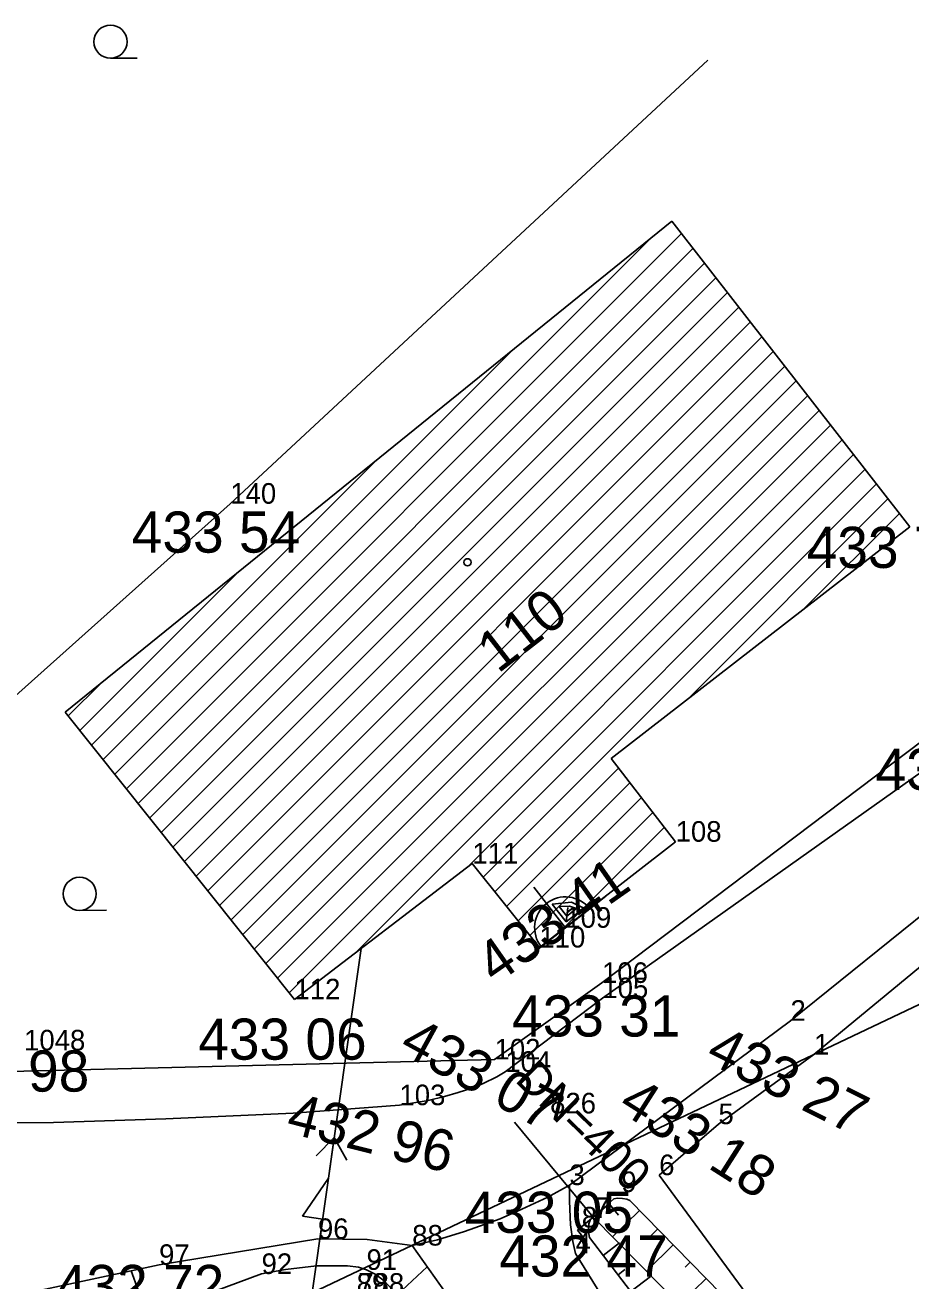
# Model space of a CAD drawing. Extents: x -559180 to -551373, y -1076947 to -1072071.
# Drawn here: x -553973.98 to -553952.46, y -1073833.32 to -1073802.81 of the extents above; entities that cross this region are included whole.
import ezdxf

# ---------------------------------------------------------------- set-up
doc = ezdxf.new("R2010")
doc.units = 0
for name, color, linetype in [('12_PLOTY', 7, 'Continuous'), ('14_BUDOVY', 7, 'Continuous'), ('17_KOMUNIKACE', 7, 'Continuous'), ('1_VODA_ZN', 7, 'Continuous'), ('20_EL_ZN', 7, 'Continuous'), ('26_SRAFY', 7, 'Continuous'), ('27_HRANA_PATA', 7, 'Continuous'), ('28_VODA', 7, 'Continuous'), ('32', 7, 'Continuous'), ('3_BODY', 7, 'Continuous'), ('40_KANAL_ZN', 7, 'Continuous'), ('45_ZN_KULTURY', 7, 'Continuous'), ('47_ZN_STAV_OBJ$', 7, 'Continuous'), ('49_POPIS_KANAL', 7, 'Continuous'), ('54_C_POPISNA', 7, 'Continuous'), ('6_VYSKY', 7, 'Continuous'), ('NNnadzemní', 7, 'Continuous')]:
    doc.layers.add(name, color=color, linetype=linetype)

# ---------------------------------------------------------------- blocks, each defined once
blk = doc.blocks.new('JS400')
at = {"layer": '49_POPIS_KANAL'}
blk.add_text('DN=400', height=0.8, rotation=0, dxfattribs=at).set_placement((0.698, -0.047))
blk = doc.blocks.new('VVH')
at = {"layer": '47_ZN_STAV_OBJ$'}
for p, q in [((-0.001, 0.746), (0, 1.246)), ((0, -0.004), (-0.001, 0.746)), ((0.1, 0.096), (0.099, 0.646)), ((0.099, 0.646), (0.5, 0.396)), ((0.399, 0.346), (0.199, 0.496)), ((0.199, 0.496), (0.2, 0.196)), ((0.2, 0.196), (0.35, 0.346)), ((0.5, 0.196), (0.399, 0.346)), ((0.5, 0.396), (0.65, 0.096)), ((0, -0.004), (0, 0)), ((0.1, 0.096), (0.2, 0.196)), ((0.65, 0.096), (0.1, 0.096)), ((0.2, 0.196), (0.5, 0.196)), ((-1.251, -0.004), (-0.751, -0.004)), ((-0.751, -0.004), (0, -0.004)), ((0.75, -0.004), (0, -0.004)), ((0.75, -0.004), (1.25, -0.004))]:
    blk.add_line(p, q, dxfattribs=at)
for start, end in [(89.9999, 179.9999), (359.9999, 89.9999)]:
    blk.add_arc((0, -0.004), 0.75, start, end, dxfattribs=at)
blk = doc.blocks.new('VYUST')
at = {"layer": '40_KANAL_ZN'}
for p, q in [((-0.35, 0.5), (0, 0.5)), ((0, 0.5), (0, -0.5)), ((0, 0), (3, 0.001)), ((-0.35, -0.5), (0, -0.5))]:
    blk.add_line(p, q, dxfattribs=at)
blk = doc.blocks.new('BZ')
at = {"layer": '47_ZN_STAV_OBJ$'}
blk.add_circle((0, 0), 0.0875, dxfattribs=at)
blk = doc.blocks.new('ZAHRAD')
at = {"layer": '45_ZN_KULTURY'}
blk.add_line((0, 0), (0.65, 0.003), dxfattribs=at)
blk.add_circle((0, 0.403), 0.403, dxfattribs=at)
blk = doc.blocks.new('POINT_DISPLAY')
blk.add_line((0, 0), (0, 0))
blk = doc.blocks.new('ELNN')
at = {"layer": '20_EL_ZN'}
for p, q in [((0.5, 0), (0.5, 0.5)), ((0.5, 0.5), (1.5, 0)), ((0, 0), (0.5, 0)), ((1.5, 0), (2.5, 0))]:
    blk.add_line(p, q, dxfattribs=at)
blk.add_lwpolyline([(2, 0.375), (2.5, 0), (2, -0.375)], dxfattribs=at)

msp = doc.modelspace()

# ---------------------------------------------------------------- linework, layer by layer
at = {"layer": '12_PLOTY'}
for p, q in [((-553969, -1073814.44), (-553957.4, -1073803.67)), ((-553975.82, -1073820.53), (-553969, -1073814.44)), ((-553951.39, -1073819.59), (-553959.97, -1073826.08)), ((-553954.82, -1073827.82), (-553948.38, -1073822.49)), ((-553962.58, -1073827.94), (-553959.97, -1073826.08)), ((-553957.14, -1073829.51), (-553954.82, -1073827.82)), ((-553962.58, -1073827.94), (-553975.59, -1073828.26)), ((-553958.58, -1073830.75), (-553957.14, -1073829.51)), ((-553956.13, -1073834.08), (-553958.58, -1073830.75))]:
    msp.add_line(p, q, dxfattribs=at)
at = {"layer": '14_BUDOVY'}
for p, q in [((-553973.01, -1073819.5), (-553958.27, -1073807.58)), ((-553958.27, -1073807.58), (-553952.49, -1073815)), ((-553952.49, -1073815), (-553959.75, -1073820.628)), ((-553967.44, -1073826.48), (-553973.01, -1073819.5)), ((-553959.75, -1073820.628), (-553958.18, -1073822.65)), ((-553958.18, -1073822.65), (-553961.49, -1073825.22)), ((-553963.12, -1073823.18), (-553967.44, -1073826.48)), ((-553961.49, -1073825.22), (-553963.12, -1073823.18))]:
    msp.add_line(p, q, dxfattribs=at)
at = {"layer": '17_KOMUNIKACE'}
for p, q in [((-553951.02, -1073820.11), (-553959.96, -1073826.45)), ((-553955.39, -1073827), (-553948.94, -1073821.8)), ((-553962.32, -1073828.24), (-553959.96, -1073826.45)), ((-553955.39, -1073827), (-553960.76, -1073830.99)), ((-553966.87, -1073832.3), (-553970.73, -1073832.93)), ((-553961.47, -1073836.84), (-553964.58, -1073832.46)), ((-553960.61, -1073832.65), (-553954.72, -1073842.14))]:
    msp.add_line(p, q, dxfattribs=at)
for points in [[(-553964.89, -1073829.05), (-553964.196, -1073828.932), (-553963.792, -1073828.841), (-553963.462, -1073828.743), (-553963.109, -1073828.632), (-553962.858, -1073828.52), (-553962.524, -1073828.36), (-553962.32, -1073828.24)], [(-553976.06, -1073829.48), (-553973.298, -1073829.468), (-553970.567, -1073829.385), (-553967.475, -1073829.245), (-553964.89, -1073829.05)], [(-553960.76, -1073830.99), (-553961.284, -1073831.284), (-553961.913, -1073831.577), (-553962.445, -1073831.811), (-553963.308, -1073832.118), (-553963.967, -1073832.322), (-553964.58, -1073832.46)], [(-553960.76, -1073830.99), (-553960.76, -1073831.378), (-553960.735, -1073831.955), (-553960.677, -1073832.364), (-553960.61, -1073832.65)], [(-553964.58, -1073832.46), (-553965.677, -1073832.313), (-553966.87, -1073832.3)], [(-553970.73, -1073832.93), (-553974.788, -1073833.791), (-553977.212, -1073834.432), (-553979.08, -1073834.96)]]:
    msp.add_lwpolyline(points, dxfattribs=at)
at = {"layer": '26_SRAFY'}
for p, q in [((-553959.06, -1073831.608), (-553959.712, -1073832.248)), ((-553958.617, -1073832.06), (-553958.831, -1073832.269)), ((-553959.94, -1073832.698), (-553959.544, -1073832.394)), ((-553958.24, -1073832.445), (-553958.873, -1073833.066)), ((-553971.409, -1073833.074), (-553971.007, -1073834.168)), ((-553964.216, -1073832.973), (-553964.945, -1073833.654)), ((-553959.579, -1073833.169), (-553959.418, -1073833.045)), ((-553957.829, -1073832.863), (-553957.951, -1073832.982)), ((-553959.265, -1073833.578), (-553958.789, -1073833.213)), ((-553957.441, -1073833.259), (-553958.035, -1073833.842))]:
    msp.add_line(p, q, dxfattribs=at)
at = {"layer": '27_HRANA_PATA'}
for p, q in [((-553960.258, -1073831.839), (-553959.682, -1073831.323)), ((-553959.295, -1073831.369), (-553956.38, -1073834.34)), ((-553960.18, -1073831.769), (-553957.136, -1073834.855)), ((-553960.276, -1073832.26), (-553957.89, -1073835.37)), ((-553968.24, -1073833.15), (-553980.96, -1073837.83))]:
    msp.add_line(p, q, dxfattribs=at)
for points in [[(-553959.295, -1073831.369), (-553959.364, -1073831.336), (-553959.471, -1073831.315), (-553959.589, -1073831.31), (-553959.682, -1073831.323)], [(-553960.276, -1073832.26), (-553960.292, -1073832.175), (-553960.299, -1073832.039), (-553960.286, -1073831.929), (-553960.258, -1073831.839)], [(-553965.69, -1073833.05), (-553965.885, -1073832.983), (-553966.151, -1073832.954), (-553966.903, -1073832.954), (-553967.655, -1073833.038), (-553968.24, -1073833.15)], [(-553965.69, -1073833.05), (-553965.476, -1073833.151), (-553965.259, -1073833.317), (-553964.869, -1073833.735), (-553962.53, -1073836.69)]]:
    msp.add_lwpolyline(points, dxfattribs=at)
at = {"layer": '32'}
for p, q in [((-553971.805, -1073821.01), (-553958.818, -1073808.023)), ((-553971.522, -1073821.364), (-553958.037, -1073807.879)), ((-553971.24, -1073821.718), (-553957.759, -1073808.237)), ((-553970.958, -1073822.072), (-553957.48, -1073808.594)), ((-553970.675, -1073822.426), (-553957.201, -1073808.952)), ((-553970.393, -1073822.78), (-553956.923, -1073809.31)), ((-553970.11, -1073823.134), (-553956.644, -1073809.667)), ((-553969.828, -1073823.488), (-553956.365, -1073810.025)), ((-553969.545, -1073823.842), (-553956.087, -1073810.383)), ((-553972.087, -1073820.656), (-553962.144, -1073810.713)), ((-553969.263, -1073824.196), (-553955.808, -1073810.741)), ((-553968.98, -1073824.55), (-553955.529, -1073811.098)), ((-553968.698, -1073824.904), (-553955.251, -1073811.456)), ((-553968.416, -1073825.257), (-553954.972, -1073811.814)), ((-553968.133, -1073825.611), (-553954.693, -1073812.172)), ((-553967.851, -1073825.965), (-553954.415, -1073812.529)), ((-553967.568, -1073826.319), (-553954.136, -1073812.887)), ((-553965.968, -1073825.356), (-553953.857, -1073813.245)), ((-553972.37, -1073820.302), (-553965.471, -1073813.403)), ((-553963.273, -1073823.297), (-553953.579, -1073813.603)), ((-553962.854, -1073823.514), (-553953.3, -1073813.96)), ((-553957.887, -1073819.184), (-553953.021, -1073814.318)), ((-553955.056, -1073816.989), (-553952.743, -1073814.676)), ((-553972.652, -1073819.948), (-553968.797, -1073816.093)), ((-553972.935, -1073819.594), (-553972.123, -1073818.783)), ((-553962.571, -1073823.868), (-553959.567, -1073820.864)), ((-553962.288, -1073824.221), (-553959.289, -1073821.222)), ((-553962.006, -1073824.575), (-553959.01, -1073821.58)), ((-553961.723, -1073824.928), (-553958.732, -1073821.938)), ((-553960.989, -1073824.831), (-553958.454, -1073822.296))]:
    msp.add_line(p, q, dxfattribs=at)
at = {"layer": 'NNnadzemní'}
for p, q in [((-553934.334, -1073818.083), (-553967.008, -1073833.605)), ((-553967.008, -1073833.605), (-553965.819, -1073825.241))]:
    msp.add_line(p, q, dxfattribs=at)

# ---------------------------------------------------------------- block references
at = {"layer": '1_VODA_ZN'}
for p in [(-553969, -1073814.44), (-553952.49, -1073815), (-553958.18, -1073822.65), (-553958.18, -1073822.65), (-553963.12, -1073823.18), (-553960.86, -1073824.74), (-553961.49, -1073825.22), (-553959.97, -1073826.08), (-553967.44, -1073826.48), (-553959.96, -1073826.45), (-553955.39, -1073827), (-553954.82, -1073827.82), (-553962.58, -1073827.94), (-553962.32, -1073828.24), (-553964.89, -1073829.05), (-553961.23, -1073829.25), (-553957.14, -1073829.51), (-553959.716, -1073829.906), (-553959.451, -1073830.392), (-553959.451, -1073830.392), (-553958.58, -1073830.75), (-553960.76, -1073830.99), (-553959.5, -1073831.16), (-553960.16, -1073831.79), (-553960.46, -1073832.02), (-553966.87, -1073832.3), (-553964.58, -1073832.46), (-553960.61, -1073832.65), (-553970.73, -1073832.93), (-553965.69, -1073833.05), (-553968.24, -1073833.15)]:
    msp.add_blockref('POINT_DISPLAY', p, dxfattribs=at)
at = {"layer": '20_EL_ZN', "xscale": 0.9999978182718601, "yscale": 0.9999978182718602, "rotation": 81.90921435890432}
msp.add_blockref('ELNN', (-553966.824, -1073832.31), dxfattribs=at)
at = {"layer": '28_VODA'}
msp.add_blockref('POINT_DISPLAY', (-553958.18, -1073822.65), dxfattribs=at)
at = {"layer": '40_KANAL_ZN', "xscale": 0.9999979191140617, "yscale": 0.9999979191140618, "rotation": 129.65222256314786}
msp.add_blockref('VYUST', (-553960.18, -1073831.769), dxfattribs=at)
at = {"layer": '45_ZN_KULTURY'}
for p in [(-553971.911, -1073803.621), (-553972.66, -1073824.319)]:
    msp.add_blockref('ZAHRAD', p, dxfattribs=at)
at = {"layer": '47_ZN_STAV_OBJ$'}
msp.add_blockref('BZ', (-553963.237, -1073815.863), dxfattribs=at)
at = {"layer": '47_ZN_STAV_OBJ$', "xscale": 1.000001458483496, "yscale": 1.000001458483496, "rotation": 38.085282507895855}
msp.add_blockref('VVH', (-553960.859, -1073824.737), dxfattribs=at)
at = {"layer": '49_POPIS_KANAL', "xscale": 1.0000020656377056, "yscale": 1.0000020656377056, "rotation": -44.07987033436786}
msp.add_blockref('JS400', (-553962.58, -1073827.94), dxfattribs=at)

# ---------------------------------------------------------------- texts
at = {"layer": '3_BODY'}
for s, p in [('140', (-553969, -1073814.44)), ('108', (-553958.18, -1073822.65)), ('111', (-553963.12, -1073823.18)), ('109', (-553960.86, -1073824.74)), ('110', (-553961.49, -1073825.22)), ('106', (-553959.97, -1073826.08)), ('112', (-553967.44, -1073826.48)), ('105', (-553959.96, -1073826.45)), ('2', (-553955.39, -1073827)), ('1048', (-553974.01, -1073827.72)), ('102', (-553962.58, -1073827.94)), ('1', (-553954.82, -1073827.82)), ('104', (-553962.32, -1073828.24)), ('103', (-553964.89, -1073829.05)), ('826', (-553961.23, -1073829.25)), ('5', (-553957.14, -1073829.51)), ('6', (-553958.58, -1073830.75)), ('3', (-553960.76, -1073830.99)), ('9', (-553959.5, -1073831.16)), ('8', (-553960.46, -1073832.02)), ('7', (-553960.16, -1073831.79)), ('96', (-553966.87, -1073832.3)), ('88', (-553964.58, -1073832.46)), ('4', (-553960.61, -1073832.65)), ('97', (-553970.73, -1073832.93)), ('92', (-553968.24, -1073833.15)), ('91', (-553965.69, -1073833.05)), ('89', (-553965.93, -1073833.63)), ('788', (-553965.89, -1073833.63))]:
    msp.add_text(s, height=0.5, dxfattribs=at).set_placement(p)
at = {"layer": '54_C_POPISNA'}
msp.add_text('110', height=1, rotation=37.7831, dxfattribs=at).set_placement((-553962.496, -1073818.581))
at = {"layer": '6_VYSKY'}
for s, p in [('433 54', (-553971.392, -1073815.629)), ('433 71', (-553954.995, -1073816)), ('433 61', (-553953.323, -1073821.392)), ('433 31', (-553962.153, -1073827.382)), ('433 06', (-553969.777, -1073827.945)), ('432 98', (-553976.515, -1073828.72)), ('433 05', (-553963.306, -1073832.151)), ('432 47', (-553962.464, -1073833.213)), ('432 72', (-553973.235, -1073833.93))]:
    msp.add_text(s, height=1, dxfattribs=at).set_placement(p)
for s, rotation, p in [('433 41', 35.0266, (-553962.563, -1073826.139)), ('433 07', 331.238, (-553964.939, -1073827.743)), ('433 27', 333.435, (-553957.495, -1073827.973)), ('433 18', 327.5204, (-553959.621, -1073829.161)), ('432 96', 345.9244, (-553967.677, -1073829.705))]:
    msp.add_text(s, height=1, rotation=rotation, dxfattribs=at).set_placement(p)

doc.saveas('drawing.dxf')
